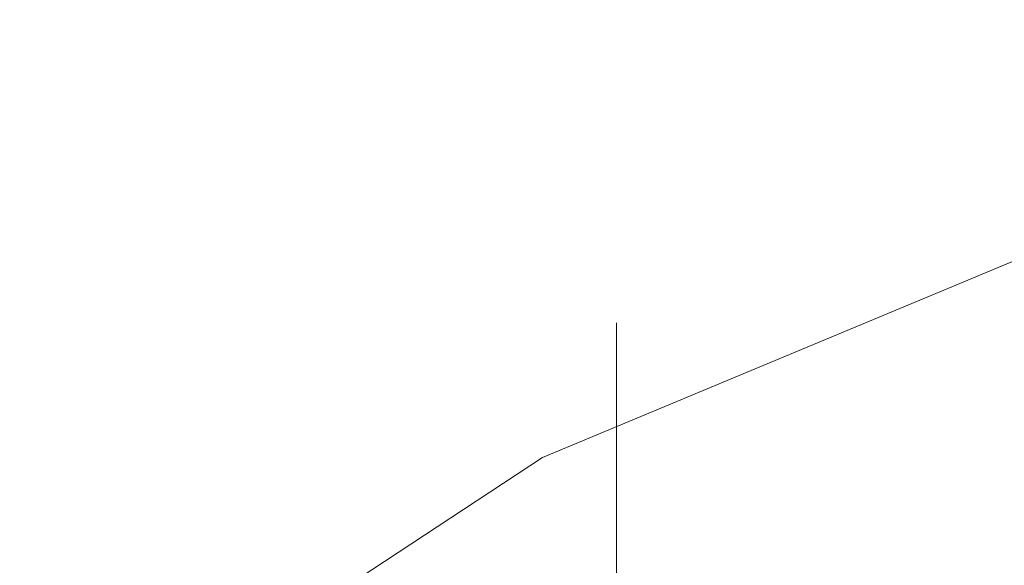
# Model space of a CAD drawing. Extents: x 1620613 to 1693141, y 557269 to 607790.
# Tile 780 of 1056: x 1620838.705 to 1620839.497, y 607320.628 to 607321.067. Entities that reach past the tile are written whole.
import ezdxf

# ---------------------------------------------------------------- set-up
doc = ezdxf.new("R2010")
doc.units = 0
doc.header["$LTSCALE"] = 10
doc.header["$MEASUREMENT"] = 0
for name, pattern in [('DGN Style 2', [7.346996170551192, 4.408197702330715, -2.938798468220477]), ('DGN Style 3', [10.28579463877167, 7.346996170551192, -2.938798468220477]), ('DGN Style 5', [5.142897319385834, 2.204098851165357, -2.938798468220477])]:
    doc.linetypes.add(name, pattern=pattern)
for name, color, linetype, lineweight in [('DT_X_Contour_Minor', 136, 'DGN Style 3', 0), ('PV_X_Driveway', 7, 'DGN Style 5', 0), ('SV_X_Top_of_Bank', 97, 'DGN Style 2', 0)]:
    doc.layers.add(name, color=color, linetype=linetype, lineweight=lineweight)
doc.layers.add('SV_X_Shot_Marker (Construction)', color=2, linetype='Continuous', lineweight=0, transparency=0.5)

# ---------------------------------------------------------------- blocks, each defined once
blk = doc.blocks.new('SVPT_334')
at = {"layer": 'SV_X_Shot_Marker (Construction)', "transparency": 33554495}
for p, q in [((0, 0.02500000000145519), (0, -0.02500000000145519)), ((-0.02500000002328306, 0), (0.02499999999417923, 0))]:
    blk.add_line(p, q, dxfattribs=at)
blk.add_point((0, 0), dxfattribs=at)
blk = doc.blocks.new('*U1004')
at = {"layer": 'DT_X_Contour_Minor', "transparency": 33554559, "elevation": 2.200041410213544, "flags": 128}
blk.add_lwpolyline([(-26.4221577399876, 51.95833175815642), (-27.71982852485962, 51.03469212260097), (-27.97437398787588, 50.85364810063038), (-28.18186575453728, 50.70636159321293), (-28.34230382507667, 50.59283259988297), (-28.4556881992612, 50.51306112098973), (-28.69530826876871, 50.34534719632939), (-28.85981133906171, 50.20753661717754), (-29.17360549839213, 49.91989032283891), (-29.63669074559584, 49.48240831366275), (-30.24906708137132, 48.8950905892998), (-32.08112542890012, 47.12912903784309), (-32.72328845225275, 46.49489483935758), (-33.27573376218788, 45.91666340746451), (-33.73846135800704, 45.39443474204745), (-34.11147124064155, 44.92820884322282), (-34.98654064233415, 43.75961013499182), (-35.37127004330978, 43.30610329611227), (-35.86915619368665, 42.82203181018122), (-36.48019909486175, 42.30739567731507), (-37.20439874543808, 41.76219489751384), (-39.28647348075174, 40.2675732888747), (-39.98611710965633, 39.74158006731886), (-40.52349194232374, 39.28456660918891), (-40.89859798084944, 38.89653291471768), (-41.11143522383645, 38.57747898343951), (-41.46264281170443, 37.81864151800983), (-41.56407973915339, 37.53517833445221), (-41.60498482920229, 37.25391688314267), (-41.58535808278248, 36.97485716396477), (-41.50519949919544, 36.69799917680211), (-40.98988515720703, 35.41113261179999), (-41.36458870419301, 35.2114997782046), (-41.40116681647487, 35.18857666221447), (-41.35031391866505, 35.20536424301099), (-41.21203001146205, 35.26186252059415), (-40.98631509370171, 35.35807149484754), (-40.26783396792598, 35.66757635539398), (-40.02239461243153, 35.74966068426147), (-39.8249373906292, 35.76378502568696), (-39.6754623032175, 35.70994937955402), (-39.57396934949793, 35.58815374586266), (-39.36729765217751, 35.17275207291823), (-39.29846415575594, 35.03223562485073), (-39.24696743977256, 34.92223753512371), (-39.21280750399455, 34.84275780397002), (-39.19598434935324, 34.79379643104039), (-39.17423830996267, 34.70392391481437), (-39.19917079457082, 34.65937235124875), (-39.29027777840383, 34.59312204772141), (-39.44755926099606, 34.50517300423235), (-39.67101524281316, 34.39552522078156), (-40.35513052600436, 34.07419947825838), (-40.58325396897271, 33.96678022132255), (-40.75453783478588, 33.8855167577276), (-40.86898212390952, 33.83040908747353), (-40.92658683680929, 33.80145721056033), (-41.00441330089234, 33.7591265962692), (-41.04055930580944, 33.73462800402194), (-41.09062747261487, 33.69288018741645), (-41.15461780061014, 33.63388314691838), (-41.2325302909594, 33.55763688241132), (-41.45885981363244, 33.33131454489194), (-41.55081032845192, 33.24771939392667), (-41.65691473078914, 33.16667569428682), (-41.77717302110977, 33.08818344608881), (-41.91158519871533, 33.01224264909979), (-42.28888952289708, 32.81313579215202), (-42.41095057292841, 32.74687478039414), (-42.49415548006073, 32.69742188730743), (-42.53850424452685, 32.66477711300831), (-42.54399686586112, 32.64894045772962), (-42.50683566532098, 32.62912020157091), (-42.53423417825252, 32.60898901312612), (-42.64430061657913, 32.56346063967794), (-42.83703498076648, 32.49253508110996), (-43.11243727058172, 32.39621233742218), (-43.95706727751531, 32.10548877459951), (-44.25215094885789, 32.00285932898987), (-44.50392945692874, 31.91301366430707), (-44.71240280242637, 31.83595178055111), (-44.8775709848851, 31.77167367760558), (-45.26027925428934, 31.61731044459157), (-45.38764896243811, 31.56564027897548), (-45.48272688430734, 31.5264022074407), (-45.54551302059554, 31.49959622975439), (-45.5760073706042, 31.48522234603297), (-45.61426992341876, 31.46346811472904), (-45.66447487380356, 31.43806682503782), (-45.78639281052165, 31.37817862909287), (-45.98002373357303, 31.28380352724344), (-46.24536764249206, 31.15494151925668), (-47.04856871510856, 30.7653269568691), (-47.38836151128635, 30.6047740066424), (-47.80533909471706, 30.41532607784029), (-48.29950146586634, 30.19698317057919), (-48.87084862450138, 29.94974528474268), (-50.49735409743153, 29.25191761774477), (-51.13303793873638, 28.97905882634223), (-51.8202103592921, 28.68385320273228), (-52.55887135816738, 28.3663007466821), (-53.3490209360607, 28.02640145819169), (-55.52473791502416, 27.09020757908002), (-56.49371372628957, 26.66848666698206), (-57.76885342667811, 26.10546933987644), (-59.35015701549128, 25.40115559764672), (-61.23762449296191, 24.55554544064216), (-66.6790896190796, 22.11218980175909), (-68.57485017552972, 21.26142299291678), (-70.18103300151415, 20.54163929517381), (-71.49763809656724, 19.95283870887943), (-72.52466546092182, 19.49502123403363), (-74.8773014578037, 18.44881878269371), (-75.91999211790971, 17.98397094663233), (-77.28358709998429, 17.37407927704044), (-78.96808640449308, 16.61914377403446), (-80.97349003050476, 15.71916443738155), (-86.74910546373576, 13.12582776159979), (-88.72374219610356, 12.23877836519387), (-90.31594081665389, 11.52263268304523), (-91.52570132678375, 10.97739071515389), (-92.3530237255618, 10.60305246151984), (-94.04929930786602, 9.832688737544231), (-94.68466071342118, 9.54443124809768), (-95.31853824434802, 9.257431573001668), (-95.95093189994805, 8.971689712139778), (-96.58184168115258, 8.687205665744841), (-98.26228926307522, 7.930258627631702), (-98.89682115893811, 7.644555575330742), (-99.54008116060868, 7.355156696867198), (-100.1920692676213, 7.06206199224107), (-100.8527854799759, 6.765271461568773), (-102.6263328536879, 5.968902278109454), (-103.2449727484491, 5.690073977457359), (-103.7707319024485, 5.450865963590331), (-104.2036103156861, 5.251278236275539), (-104.5436079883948, 5.091310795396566), (-105.3264274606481, 4.717558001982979), (-105.6287788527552, 4.573821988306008), (-105.9487184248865, 4.422928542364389), (-106.2862461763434, 4.264877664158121), (-106.6413621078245, 4.099669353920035), (-107.6117888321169, 3.649570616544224), (-107.9746458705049, 3.481720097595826), (-108.3353969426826, 3.315742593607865), (-108.6940420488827, 3.151638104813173), (-109.0505811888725, 2.989406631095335), (-109.9985442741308, 2.55928672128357), (-110.3086120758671, 2.420033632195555), (-110.5278431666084, 2.324864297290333), (-110.6562375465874, 2.273778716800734), (-110.6937952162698, 2.266776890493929), (-110.6728333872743, 2.306883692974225), (-110.6862926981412, 2.310373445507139), (-110.7423920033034, 2.290762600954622), (-110.8411313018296, 2.24805115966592), (-110.9825105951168, 2.182239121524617), (-111.4163753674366, 1.975939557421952), (-111.5617474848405, 1.90787255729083), (-111.6724652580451, 1.858396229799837), (-111.7485286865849, 1.827510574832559), (-111.7899377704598, 1.815215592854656), (-111.8541562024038, 1.807216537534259), (-111.8952114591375, 1.794595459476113), (-111.9702134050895, 1.76273151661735), (-112.0791620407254, 1.71162470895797), (-112.2220573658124, 1.641275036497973), (-112.6483738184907, 1.428018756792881), (-112.8175543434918, 1.34328058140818), (-113.0053585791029, 1.249008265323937), (-113.2117865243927, 1.145201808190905), (-113.4368381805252, 1.031861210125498), (-114.0618075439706, 0.7169074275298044), (-114.2700324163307, 0.618599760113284), (-114.4259800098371, 0.5598920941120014), (-114.5296503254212, 0.5407844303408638), (-114.5810433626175, 0.5612767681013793), (-114.6483884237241, 0.6687230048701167), (-114.6723631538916, 0.7065127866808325), (-114.6937785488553, 0.7392974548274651), (-114.7126346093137, 0.7670770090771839), (-114.7289313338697, 0.7898514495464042), (-114.799010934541, 0.884453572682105), (-115.0863380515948, 0.9425401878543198), (-115.1710306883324, 0.9323459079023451), (-115.3019684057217, 0.8768688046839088), (-115.4791512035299, 0.7761088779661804), (-115.702579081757, 0.6300661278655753), (-116.3600468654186, 0.180241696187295), (-116.6101513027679, -0.01975269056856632), (-116.8673637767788, -0.2823675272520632), (-117.131684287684, -0.6076028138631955), (-117.4031128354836, -0.995458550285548), (-118.1363996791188, -2.11323444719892), (-118.4312717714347, -2.533009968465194), (-118.765922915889, -2.954004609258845), (-119.1403531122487, -3.376218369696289), (-119.5545623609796, -3.79965124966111), (-120.712159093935, -4.930431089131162), (-121.2576473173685, -5.398751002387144), (-122.025914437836, -5.955625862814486), (-123.0169604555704, -6.601055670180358), (-124.2307853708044, -7.33504042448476), (-127.7646903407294, -9.410406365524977), (-129.0504631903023, -10.16678530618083), (-130.2573530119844, -10.87939767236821), (-131.3853598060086, -11.54824346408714), (-132.4344835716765, -12.17332268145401), (-135.1269695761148, -13.78184516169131), (-136.0246570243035, -14.31878836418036), (-136.6983548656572, -14.72322611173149), (-137.1480630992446, -14.99515840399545), (-137.3737817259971, -15.13458524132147), (-137.677045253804, -15.32971620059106), (-137.9974270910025, -15.53586171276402), (-138.7311249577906, -16.00795002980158), (-139.8781388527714, -16.74598115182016), (-141.4384687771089, -17.74995507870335), (-146.1504366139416, -20.78180929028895), (-147.8899061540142, -21.88109677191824), (-149.5743388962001, -22.90506855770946), (-151.2037348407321, -23.85372464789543), (-152.7780939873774, -24.72706504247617), (-156.9030026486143, -26.95555183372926), (-158.2580997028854, -27.68774060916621), (-159.2297093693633, -28.21294184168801), (-159.8178316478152, -28.53115553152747), (-160.0224665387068, -28.64238167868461), (-160.0568430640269, -28.66300134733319), (-160.0893978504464, -28.68125328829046), (-160.1612798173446, -28.72054435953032), (-160.2724889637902, -28.78087456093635), (-160.4230252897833, -28.8622438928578), (-160.8768917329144, -29.10728095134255), (-161.2334875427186, -29.31818412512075), (-161.9628751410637, -29.7671158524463), (-163.0650545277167, -30.45407613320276), (-164.540025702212, -31.3790649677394), (-168.9703378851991, -34.16307326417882), (-170.4930653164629, -35.11789278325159), (-171.7385134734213, -35.89434511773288), (-172.7066823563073, -36.49243026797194), (-173.3975719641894, -36.91214823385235), (-174.8702385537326, -37.79357323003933), (-175.577311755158, -38.18167739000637), (-176.5940314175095, -38.68492112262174), (-177.9203975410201, -39.30330442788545), (-179.5564101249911, -40.0368273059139), (-184.331972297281, -42.14640774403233), (-185.9600141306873, -42.86267835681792), (-187.2624680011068, -43.4293048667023), (-188.2393339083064, -43.84628727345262), (-188.890611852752, -44.11362557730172), (-190.1932357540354, -44.62700225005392), (-190.8766222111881, -44.90431178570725), (-191.9498136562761, -45.35120788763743), (-193.4128100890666, -45.9676905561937), (-195.265611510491, -46.75375979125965), (-200.7261552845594, -49.0760598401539), (-202.5265453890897, -49.8416973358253), (-203.8323078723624, -50.39688478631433), (-204.6434427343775, -50.74162219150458), (-204.9599499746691, -50.87590955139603), (-205.1444657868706, -50.9534091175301), (-205.4094279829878, -51.06469744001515), (-206.0659277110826, -51.34043773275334), (-207.1139649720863, -51.78062999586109), (-208.5535397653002, -52.38527422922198), (-212.9144559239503, -54.21692814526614), (-214.4953707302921, -54.87517555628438), (-215.9674280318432, -55.47617735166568), (-217.3306278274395, -56.01993353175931), (-218.5849701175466, -56.50644409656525), (-221.7847395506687, -57.72747811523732), (-222.8509311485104, -58.13458622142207), (-223.6496788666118, -58.44013502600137), (-224.1809827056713, -58.64412452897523), (-224.4448426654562, -58.74655473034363), (-224.7918773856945, -58.88428953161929), (-225.0772514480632, -58.99538952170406), (-225.673097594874, -59.22538839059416), (-226.5794158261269, -59.57428613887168), (-227.796206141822, -60.04208276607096), (-231.4549430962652, -61.44807227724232), (-232.9376689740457, -62.02218422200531), (-234.6417938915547, -62.69002792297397), (-236.5673178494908, -63.4516033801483), (-238.7142408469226, -64.3069105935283), (-244.7345675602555, -66.71270550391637), (-246.739514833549, -67.51349833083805), (-248.2391116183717, -68.111530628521), (-249.2333579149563, -68.50680239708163), (-249.72225372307, -68.69931363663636), (-250.3521752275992, -68.94232956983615), (-250.7275681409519, -69.0684500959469), (-251.3813057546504, -69.26454972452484), (-252.313388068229, -69.53062845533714), (-253.523815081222, -69.86668628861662), (-257.1227467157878, -70.85614598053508), (-258.6074759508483, -71.22436795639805), (-260.3624649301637, -71.58693911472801), (-262.3877136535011, -71.94385945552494), (-264.6832221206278, -72.2951289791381), (-271.1649243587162, -73.22431328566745), (-272.2743608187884, -73.87685941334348), (-270.7413935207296, -75.13760956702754), (-266.5660224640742, -77.00656374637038), (-259.7482476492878, -79.48372195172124), (-238.0443097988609, -86.90041586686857), (-230.9031500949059, -89.32110521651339), (-225.7576243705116, -91.02065282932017), (-222.6077326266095, -91.99905870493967), (-221.453474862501, -92.2563228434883), (-221.0362994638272, -91.98083823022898), (-220.7937196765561, -91.94951449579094), (-220.3788618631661, -92.06215675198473), (-219.7917260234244, -92.31876499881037), (-219.0323121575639, -92.71933923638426), (-216.7775044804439, -93.9794918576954), (-215.9991035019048, -94.38683808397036), (-215.3550063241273, -94.66376229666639), (-214.8452129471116, -94.81026449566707), (-214.4697233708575, -94.82634468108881), (-213.0308142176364, -94.59706751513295), (-209.0644522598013, -93.2959824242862), (-208.0970566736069, -93.20292095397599), (-206.8947393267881, -93.48134443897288), (-205.4575002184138, -94.13125287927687), (-203.7853393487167, -95.15264627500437), (-199.0130146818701, -98.3716752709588), (-197.5992905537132, -99.25004037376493), (-196.9373616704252, -99.47086393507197), (-197.0272280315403, -99.03414595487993), (-197.8688896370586, -97.93988643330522), (-201.1157142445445, -94.14513898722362), (-202.1445991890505, -92.86694454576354), (-202.7961355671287, -91.87842180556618), (-203.0703233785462, -91.1795707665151), (-202.9671626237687, -90.77039142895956), (-201.6052657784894, -89.53678849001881), (-196.2946542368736, -87.53550001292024), (-195.1693159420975, -87.08935588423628), (-194.06927743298, -86.60861856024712), (-192.994538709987, -86.09328804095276), (-191.9450997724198, -85.54336432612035), (-189.1803289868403, -84.0307768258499), (-188.1064418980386, -83.47586562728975), (-186.9583587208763, -82.94557265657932), (-185.7360794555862, -82.43989791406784), (-184.4396041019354, -81.9588413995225), (-180.8834083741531, -80.70884833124), (-179.6824118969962, -80.28517202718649), (-178.7465692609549, -79.95163791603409), (-178.0758804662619, -79.70824599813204), (-177.6703455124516, -79.55499627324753), (-176.9424574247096, -79.26651993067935), (-176.675729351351, -79.16141957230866), (-176.4214611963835, -79.06247575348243), (-176.1796529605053, -78.96968847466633), (-175.9503046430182, -78.88305773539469), (-175.3553223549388, -78.6602511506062), (-174.762106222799, -78.4298333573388), (-173.4286945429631, -77.90568491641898), (-171.3550873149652, -77.08780582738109), (-168.5412845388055, -75.9761960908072), (-160.0508830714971, -72.6202625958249), (-157.2561313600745, -71.51578799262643), (-155.2396773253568, -70.71931430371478), (-154.001520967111, -70.2308415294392), (-153.5416622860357, -70.0503696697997), (-153.3531027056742, -69.97977926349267), (-153.2682810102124, -69.9421778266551), (-153.155235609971, -69.88231632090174), (-153.0139665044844, -69.800194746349), (-152.8444736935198, -69.69581310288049), (-152.3548612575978, -69.38778196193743), (-152.1645990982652, -69.27370018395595), (-151.9610219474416, -69.16247820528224), (-151.74412980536, -69.05411602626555), (-151.5139226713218, -68.94861364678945), (-150.8822836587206, -68.6710870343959), (-150.2915771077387, -68.4260573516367), (-148.9931867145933, -67.89911326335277), (-146.9871124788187, -67.09025476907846), (-144.2733544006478, -65.99948186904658), (-136.0930877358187, -62.71486826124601), (-133.3686395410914, -61.62607873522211), (-131.3304949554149, -60.82317036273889), (-129.9786539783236, -60.30614314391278), (-129.313116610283, -60.07499707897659), (-128.4534217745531, -59.83978244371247), (-128.1407040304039, -59.72982814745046), (-127.8473219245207, -59.57637623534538), (-127.573275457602, -59.3794267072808), (-127.3185646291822, -59.13897956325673), (-126.1750305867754, -57.91539845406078), (-125.6638016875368, -57.54778814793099), (-125.5201019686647, -57.45771540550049), (-125.3081009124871, -57.34504445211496), (-125.027798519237, -57.20977528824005), (-124.67919478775, -57.05190791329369), (-123.658516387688, -56.60079729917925), (-123.3162236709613, -56.45018668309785), (-123.0548543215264, -56.33668779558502), (-122.8744083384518, -56.26030063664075), (-122.774885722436, -56.22102520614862), (-122.6173899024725, -56.16577302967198), (-122.578404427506, -56.13100091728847), (-122.5795698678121, -56.06812371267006), (-122.6208862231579, -55.97714141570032), (-122.702353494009, -55.85805402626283), (-123.176219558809, -55.23673432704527), (-123.2689925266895, -55.26020671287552), (-123.27880088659, -55.26118479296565), (-123.2684661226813, -55.25405943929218), (-123.2379882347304, -55.2388306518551), (-123.1873672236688, -55.21549843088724), (-123.0255203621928, -55.14247459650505), (-122.9375661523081, -55.10604744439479), (-122.7950886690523, -55.05153386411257), (-122.5980879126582, -54.97893385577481), (-122.3465638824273, -54.88824741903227), (-121.6031354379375, -54.62230168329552), (-121.3172286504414, -54.51236278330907), (-121.0170796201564, -54.38200538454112), (-120.7026883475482, -54.2312294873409), (-120.3740548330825, -54.06003509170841), (-119.4787091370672, -53.57629203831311), (-119.1806481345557, -53.41567858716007), (-118.9579743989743, -53.29664552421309), (-118.8106879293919, -53.2191928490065), (-118.7387887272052, -53.18332056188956), (-118.6475738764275, -53.14310164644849), (-118.5940182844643, -53.11962995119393), (-118.5017626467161, -53.07937905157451), (-118.370806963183, -53.02234894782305), (-118.2011512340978, -52.94853963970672), (-117.697135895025, -52.72934254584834), (-117.5315163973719, -52.65704004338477), (-117.4126694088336, -52.60453035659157), (-117.3405949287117, -52.57181348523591), (-117.3152929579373, -52.5588894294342), (-117.3101843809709, -52.55081570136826), (-117.2631252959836, -52.52895948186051), (-117.1257794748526, -52.46944611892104), (-116.8981469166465, -52.37227561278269), (-116.5802276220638, -52.23744796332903), (-115.6120605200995, -51.82769804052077), (-115.2194286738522, -51.65870471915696), (-114.7676584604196, -51.45903719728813), (-114.2567498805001, -51.22869547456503), (-113.6867029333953, -50.96767955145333), (-112.0877265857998, -50.23073815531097), (-111.4670962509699, -49.94613143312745), (-110.8044375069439, -49.64501731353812), (-110.0997503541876, -49.32739579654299), (-109.3530347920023, -48.99326688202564), (-107.3057554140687, -48.08024658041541), (-106.5441058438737, -47.74109617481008), (-105.794616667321, -47.40841018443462), (-105.0572878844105, -47.08218860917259), (-104.3321194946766, -46.76243144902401), (-102.4145509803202, -45.91836490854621), (-101.5012583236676, -45.51471419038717), (-100.1995567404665, -44.93681194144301), (-98.50944623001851, -44.18465816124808), (-96.43092679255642, -43.25825285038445), (-90.37032972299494, -40.55550331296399), (-88.25751306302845, -39.61251305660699), (-86.46451088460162, -38.81060444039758), (-84.9913231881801, -38.14977746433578), (-83.8379499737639, -37.63003212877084), (-81.18870737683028, -36.43215342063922), (-80.25277914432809, -36.00904832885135), (-79.43192639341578, -35.63814208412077), (-78.72614912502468, -35.31943468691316), (-78.13544733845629, -35.05292613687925), (-76.71367655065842, -34.4118351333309), (-75.96444420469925, -34.0753918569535), (-74.78307525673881, -33.54688028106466), (-73.16956970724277, -32.82630040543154), (-71.1239275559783, -31.91365223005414), (-65.0926996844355, -29.22383269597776), (-63.05558418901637, -28.31482348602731), (-61.46765860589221, -27.60516050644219), (-60.32892293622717, -27.09484375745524), (-59.63937717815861, -26.78387323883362), (-58.39950837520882, -26.22041349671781), (-57.97896558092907, -26.02894983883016), (-57.64723880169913, -25.8771536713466), (-57.40432803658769, -25.7650249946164), (-57.25023328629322, -25.69256380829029), (-56.95773530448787, -25.55222396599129), (-56.81331861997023, -25.48196517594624), (-56.59944205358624, -25.37644368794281), (-56.31610560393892, -25.23565950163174), (-55.96330927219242, -25.05961261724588), (-54.92990587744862, -24.54313732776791), (-54.55293985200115, -24.35628810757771), (-54.19709432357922, -24.18309691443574), (-53.86236929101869, -24.02356374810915), (-53.54876475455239, -23.87768860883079), (-52.74064665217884, -23.50689893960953), (-52.47525161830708, -23.38610528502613), (-52.28515509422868, -23.30181657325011), (-52.17035707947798, -23.25403280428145), (-52.13085757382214, -23.24275397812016), (-52.12592357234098, -23.26135036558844), (-52.10117963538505, -23.25621700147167), (-52.03064832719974, -23.22686961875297), (-51.91432964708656, -23.17330821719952), (-51.75222359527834, -23.09553279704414), (-51.25889096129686, -22.85584631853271), (-51.05811752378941, -22.75836918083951), (-50.82579668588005, -22.64570262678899), (-50.56192844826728, -22.51784665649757), (-50.2665128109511, -22.37480126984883), (-49.43667457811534, -21.97309435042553), (-49.17018562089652, -21.84487856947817), (-48.99309742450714, -21.7615114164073), (-48.90540998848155, -21.72299289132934), (-48.90712331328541, -21.72932299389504), (-49.03089319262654, -21.80600143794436), (-49.05063169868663, -21.82155339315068), (-49.01701980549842, -21.81070042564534), (-48.93005751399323, -21.77344253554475), (-48.7897448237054, -21.70977972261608), (-48.34444378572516, -21.50480565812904), (-48.17551681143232, -21.45221952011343), (-48.00271166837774, -21.44819165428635), (-47.82602835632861, -21.49272206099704), (-47.64546687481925, -21.58581074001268), (-46.7937975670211, -22.13352721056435), (-42.2364000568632, -18.93331495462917), (-41.3104534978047, -18.22286632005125), (-40.48578418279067, -17.46303995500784), (-39.76239211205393, -16.65383585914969), (-39.140277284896, -15.79525403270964), (-37.61634073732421, -13.43986552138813), (-37.04584322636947, -12.63717082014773), (-36.47730310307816, -11.99562810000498), (-35.91072036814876, -11.51523736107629), (-35.34609502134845, -11.19599860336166), (-33.84303728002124, -10.55956455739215), (-33.33886044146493, -10.34608286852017), (-32.95362323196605, -10.18296333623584), (-32.68732565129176, -10.07020596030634), (-32.53996769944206, -10.00781074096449), (-32.30559933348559, -9.908573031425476), (-31.90467404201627, -9.634235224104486), (-30.87767444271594, -8.885650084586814), (-29.22460053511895, -7.662817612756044), (-26.9454523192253, -5.96573780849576), (-20.03295799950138, -0.8078618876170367), (-17.72287080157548, 0.9096714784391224), (-15.97697994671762, 2.193864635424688), (-14.79528543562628, 3.044717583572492), (-14.17778726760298, 3.462230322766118), (-13.28338727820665, 3.997810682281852), (-12.96057946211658, 4.195819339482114), (-12.66295600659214, 4.388160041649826), (-12.39051691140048, 4.574832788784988), (-12.14326217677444, 4.75583758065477), (-11.51749536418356, 5.230959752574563), (-11.00479138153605, 5.565659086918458), (-9.93600454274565, 6.213415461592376), (-8.311134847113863, 7.174228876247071), (-6.130182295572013, 8.448099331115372), (0.4271349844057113, 12.26249659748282), (2.594258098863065, 13.52337980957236), (4.177639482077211, 14.44523149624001), (5.177279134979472, 15.02805165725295), (5.593177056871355, 15.27184029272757), (5.923915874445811, 15.46990128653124), (6.12780222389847, 15.59505155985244), (6.49140715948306, 15.82195663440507), (7.014730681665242, 16.15061651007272), (7.697772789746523, 16.58103118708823), (11.25797932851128, 18.82706088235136), (20.18971190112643, 20.77616461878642), (21.90178052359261, 21.057118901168), (23.21010100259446, 21.06465157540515), (24.11467333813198, 20.7987626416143), (24.61549753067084, 20.25945209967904), (26.01059809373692, 17.10468581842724)], dxfattribs=at)

msp = doc.modelspace()

# ---------------------------------------------------------------- linework, layer by layer
at = {"layer": 'PV_X_Driveway', "extrusion": (-0.06840491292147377, 0.09722345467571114, 0.9929090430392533), "elevation": -50776.94618662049, "flags": 128}
msp.add_lwpolyline([(-1675197.499388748, 432992.9258386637), (-1675193.486980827, 432991.2320525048), (-1675186.401155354, 432990.7443540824), (-1675173.477796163, 432991.3626955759), (-1675157.216023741, 432992.231291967), (-1675138.055450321, 432993.8163605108), (-1675115.649521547, 432995.5191143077), (-1675093.712223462, 432995.5584470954), (-1675072.389942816, 432993.8570568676), (-1675059.619387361, 432992.1641317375), (-1675043.90788481, 432988.1059208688), (-1675031.516761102, 432983.3011168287), (-1675013.58286424, 432975.0375323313)], dxfattribs=at)
at = {"layer": 'SV_X_Top_of_Bank', "extrusion": (0.007114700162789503, -0.05176716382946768, 0.9986338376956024), "elevation": -18855.21206843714, "flags": 128}
msp.add_lwpolyline([(1688341.399474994, 380495.2335694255), (1688359.531308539, 380495.7043637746), (1688370.463455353, 380498.0725351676), (1688395.572580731, 380506.740670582), (1688420.940108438, 380511.7574321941), (1688444.138128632, 380518.355338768), (1688467.22231404, 380528.7305743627), (1688491.262317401, 380540.2151339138), (1688508.535586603, 380545.2887184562), (1688513.5223003, 380548.4010002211), (1688516.051220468, 380548.1495454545), (1688520.39603739, 380549.3039635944), (1688525.368929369, 380551.0706712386)], dxfattribs=at)
at = {"layer": 'SV_X_Top_of_Bank', "extrusion": (0.04489057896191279, -0.1067836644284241, 0.9932683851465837), "elevation": 8952.639644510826, "flags": 128}
msp.add_lwpolyline([(1729619.200279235, -67683.47041249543), (1729610.048117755, -67689.2494116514), (1729593.286163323, -67692.1110974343), (1729566.643396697, -67690.50938442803), (1729551.852254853, -67691.88192179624), (1729536.554039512, -67691.83763185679), (1729515.835796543, -67695.68964613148), (1729501.149706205, -67697.72199223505), (1729469.279658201, -67698.3224800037)], dxfattribs=at)

# ---------------------------------------------------------------- block references
at = {"layer": 'DT_X_Contour_Minor', "transparency": 33554559}
msp.add_blockref('*U1004', (1621028.060791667, 607365.3311666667, 1050.599958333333), dxfattribs=at)
at = {"layer": 'SV_X_Shot_Marker (Construction)', "transparency": 33554495, "xscale": 10, "yscale": 10, "zscale": 10}
msp.add_blockref('SVPT_334', (1620839.185000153, 607320.5732107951, 1052.5588), dxfattribs=at)

doc.saveas('drawing.dxf')
